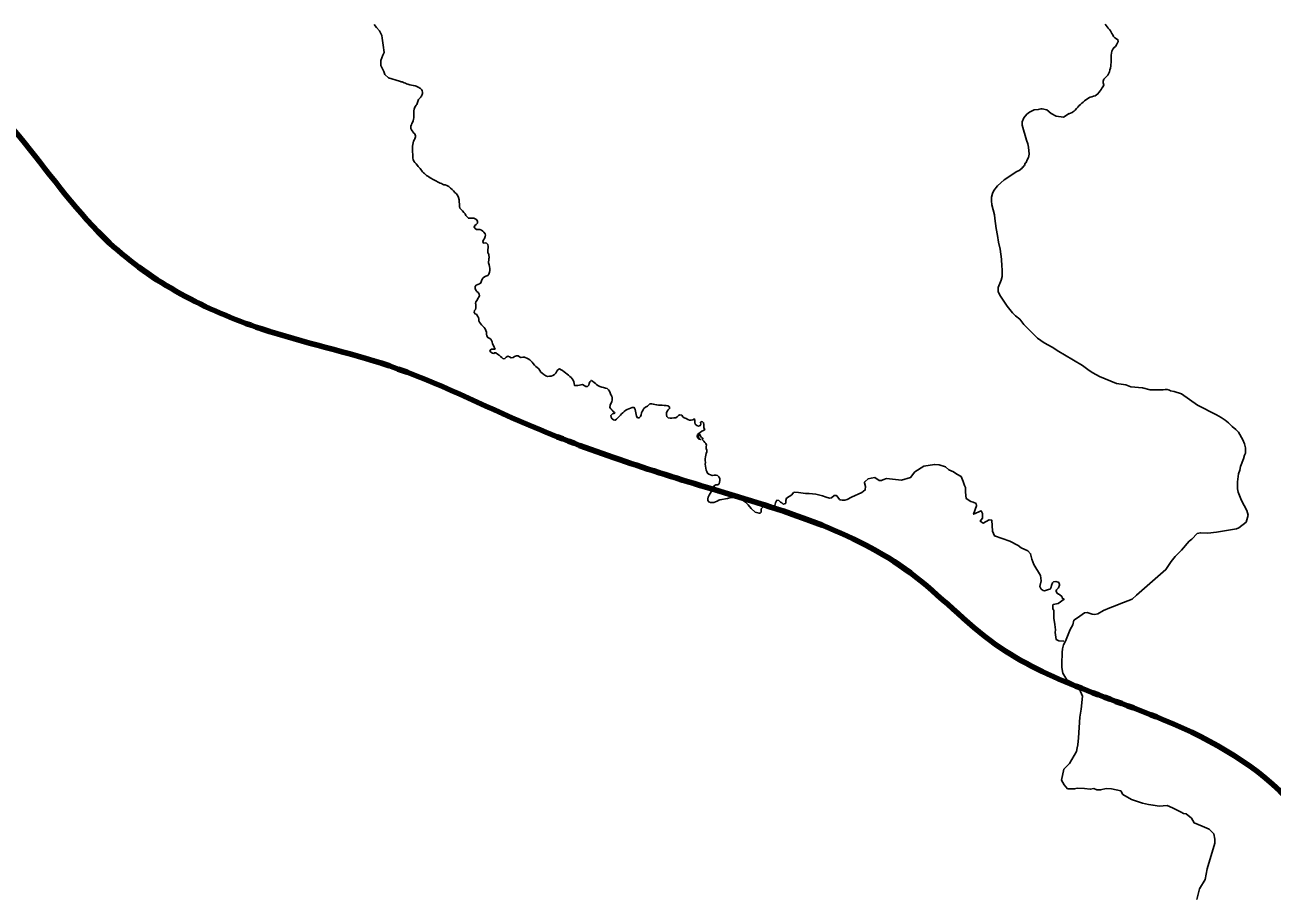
# Model space of a CAD drawing. Extents: x -1643653 to 4543381, y 1624270 to 13878484.
# Drawn here: x 645322 to 653137, y 8976924 to 8982378 of the extents above; entities that cross this region are included whole.
import ezdxf

# ---------------------------------------------------------------- set-up
doc = ezdxf.new("R2010")
doc.units = 0
doc.header["$LTSCALE"] = 200
for name, color, linetype, lineweight in [('1', 7, 'Continuous', 13), ('24', 7, 'Continuous', 25), ('26', 7, 'Continuous', 106), ('27', 7, 'Continuous', 53), ('28', 7, 'Continuous', 53)]:
    doc.layers.add(name, color=color, linetype=linetype, lineweight=lineweight)

msp = doc.modelspace()

# ---------------------------------------------------------------- linework, layer by layer
at = {"layer": '1', "lineweight": 25}
msp.add_spline([(814781, 9009175.5), (814787.2, 9009173.4), (814796.9, 9009173.4), (814799.4, 9009172.4), (814805.1, 9009174.5), (814805.6, 9009176.5), (814811.7, 9009179.5), (814811.7, 9009179.5), (814801.5, 9009181), (814790.7, 9009181.5), (814784.1, 9009183.1), (814777.4, 9009185.1), (814778.4, 9009175.5)], degree=3, dxfattribs=at)
at = {"layer": '24'}
for p, q in [((648231.3, 8980917.5), (648228.7, 8980914.7)), ((648988.6, 8979995.5), (648988.8, 8979995.1))]:
    msp.add_line(p, q, dxfattribs=at)
for points in [[(647511, 8982379.6), (647526.4, 8982362.7), (647543.9, 8982340.3), (647559.7, 8982311.4), (647560.3, 8982294.9), (647566.5, 8982250.4)], [(651863.5, 8981821.1), (651884, 8981829.5), (651894.1, 8981836.9), (651894.2, 8981835.8), (651902.7, 8981844.6), (651911.3, 8981853.1), (651920.6, 8981862.3), (651929.3, 8981872.3), (651937.2, 8981879.3), (651945.8, 8981887), (651952.7, 8981894.6), (651961.3, 8981902), (651970.6, 8981908.8), (651979.9, 8981915.5), (651989, 8981920.6), (651998.2, 8981924.7), (652008.4, 8981927.5), (652018.2, 8981931.3), (652028.3, 8981933.7), (652037.4, 8981939.1), (652045.8, 8981945.9), (652052.6, 8981954.9), (652059.5, 8981963.8), (652065.7, 8981973), (652070.8, 8981982.6), (652079.2, 8981991.3), (652082.5, 8982002.6), (652079.1, 8982015.2), (652079.7, 8982025.9), (652084, 8982037.6), (652090.5, 8982046), (652100.4, 8982054.4), (652107.7, 8982062.6), (652113, 8982072.4), (652118, 8982083.3), (652121.5, 8982096.1), (652124.8, 8982107.8), (652126.5, 8982120.6), (652127.9, 8982130.9), (652129.1, 8982141.4), (652129.5, 8982153.7), (652129.9, 8982164.4), (652129.5, 8982177.3), (652129.2, 8982188.8), (652130, 8982201.2), (652134, 8982214.2), (652139.6, 8982225.7), (652147.6, 8982236.6), (652156.3, 8982243.5), (652163, 8982252.8), (652167.9, 8982265.5), (652173.8, 8982274.4), (652171.3, 8982284.5), (652162.2, 8982291.1), (652152.6, 8982297.8), (652144.4, 8982305.2), (652139.1, 8982314.8), (652133.5, 8982323.4), (652128.5, 8982332.7), (652123.8, 8982341.6), (652117.7, 8982350), (652110.4, 8982358.6), (652104, 8982366.9), (652097.6, 8982374.8), (652090.6, 8982383)], [(647566.5, 8982250.4), (647572.8, 8982205.8), (647564.3, 8982188.3), (647553, 8982155.5), (647552.7, 8982123.9), (647570.4, 8982087), (647578.3, 8982067.5), (647601.2, 8982045.6), (647670, 8982024.7)], [(651611.5, 8981611.7), (651606.3, 8981632.3), (651598.1, 8981656.4), (651571.2, 8981748.7), (651571.4, 8981771.4), (651581.6, 8981795.3), (651600.5, 8981817.8), (651616.2, 8981831.9), (651647.4, 8981844.8), (651671.6, 8981847.5), (651687.6, 8981851.5), (651696.2, 8981851.4), (651726.2, 8981845.1), (651752.7, 8981822.5), (651784.1, 8981806.8), (651831.2, 8981799), (651865.5, 8981822.4)], [(651529, 8980555.1), (651510.7, 8980573.5), (651478, 8980615.6), (651430.9, 8980684.6), (651421.7, 8980706.9), (651421.7, 8980731.9), (651439.4, 8980778.3), (651445.7, 8980801.8), (651446.8, 8980844.6), (651443.7, 8980866.8), (651441.5, 8980908.8), (651433, 8980973), (651423.4, 8981015.8), (651416.9, 8981058.6), (651407.4, 8981101.5), (651399.9, 8981165.7), (651398.5, 8981187.9), (651380.7, 8981251.3), (651378.6, 8981274.8), (651379.7, 8981298.4), (651385.7, 8981321), (651393.6, 8981341.1), (651417.5, 8981369.4), (651459.2, 8981406.4), (651537.3, 8981459.4), (651553.1, 8981466.4), (651572.2, 8981480.8), (651574.4, 8981486.1), (651579.2, 8981488.2), (651580.1, 8981493), (651585.1, 8981497.2), (651590.2, 8981510.5), (651595.8, 8981515.3), (651602.3, 8981532.8), (651611.5, 8981546.8), (651614.9, 8981568.9), (651611.5, 8981611.7)], [(647947.2, 8981375.2), (647950.3, 8981375.2), (647954.8, 8981375.3), (647966.8, 8981371.2), (647977.9, 8981365.1), (647988.8, 8981355.5), (647999.4, 8981346.2), (648008.8, 8981337.5), (648017.3, 8981327.6), (648026.2, 8981318.7), (648034.3, 8981306.3), (648039, 8981295.5), (648042.7, 8981281.9), (648042.8, 8981268.5), (648044.6, 8981255), (648045.1, 8981242.4), (648044.8, 8981239.5), (648047.8, 8981229.7), (648055, 8981220.2), (648063.9, 8981212.1), (648073.2, 8981201.7), (648080.2, 8981192.9), (648086.2, 8981184.3), (648094, 8981174.8), (648101.8, 8981166.7), (648112.6, 8981166.4), (648123.6, 8981166.5), (648134.6, 8981166.3), (648144.3, 8981162.4), (648153.3, 8981155.8), (648158.5, 8981145.2), (648157.9, 8981134.4), (648150.4, 8981127.1), (648142, 8981119.9), (648136.7, 8981110.4), (648144.6, 8981102.9), (648152.8, 8981096.2), (648163.3, 8981096), (648173.2, 8981095.2), (648184, 8981091.5), (648192.3, 8981086.2), (648199, 8981080), (648206.8, 8981068.6), (648207.9, 8981059.6), (648206.7, 8981051.7), (648201.5, 8981039.7), (648196.2, 8981030.7), (648192.3, 8981020.9), (648195.8, 8981011.1), (648206.7, 8981011.4), (648214.8, 8981009.9), (648222.3, 8981001), (648224.9, 8980990.2), (648225.5, 8980981.2), (648223, 8980969.6), (648222.8, 8980961.1), (648224, 8980949.3), (648229, 8980941.1), (648229.9, 8980933.5), (648230.6, 8980921.8), (648231.3, 8980917.5)], [(648228.7, 8980914.7), (648228.7, 8980903.2), (648226.8, 8980893.5), (648226.4, 8980886.2), (648230.5, 8980874.3), (648233.7, 8980863.2), (648235.1, 8980851.5), (648234.6, 8980839.1), (648232.9, 8980827.9), (648230.2, 8980816.5), (648222.2, 8980807.5), (648211.2, 8980803.2), (648202, 8980799.4), (648193, 8980792.2), (648186.7, 8980783.5), (648184.1, 8980773.5), (648179.5, 8980761.1), (648171.3, 8980755.1), (648159.8, 8980750.6), (648150.4, 8980746.1), (648143.3, 8980738.2), (648142.8, 8980726), (648148.2, 8980716.3), (648154.9, 8980708.1), (648161.8, 8980700.3), (648168.2, 8980691.2), (648171, 8980681.2), (648167.1, 8980671.3), (648161.1, 8980662.5), (648155.4, 8980652.9), (648147.8, 8980643.1), (648146.8, 8980632.7), (648147, 8980626.8), (648147.8, 8980616), (648148, 8980605.8), (648145.8, 8980595.3), (648139.7, 8980587.2), (648137.3, 8980576), (648142.8, 8980566.8), (648153.1, 8980563.1), (648158.3, 8980553.5), (648164.3, 8980545.1), (648167.2, 8980534.7), (648167.4, 8980524.1), (648170.7, 8980514.6), (648177.3, 8980506.5), (648184.2, 8980498.3), (648192, 8980490.2), (648199.8, 8980481.6), (648206.8, 8980472.6), (648210.7, 8980462.7), (648213.8, 8980452.8), (648215.6, 8980440.3), (648216.8, 8980428.4), (648222.1, 8980418.5), (648231.8, 8980414.6), (648241, 8980408.7), (648247, 8980400.7), (648251.1, 8980390.9), (648252.6, 8980379.1), (648257.6, 8980368.6), (648263.7, 8980357.8), (648268, 8980346.1), (648266.8, 8980345.5), (648256.4, 8980345.3)], [(652928.8, 8979226.7), (652975.3, 8979262.2), (652986.4, 8979305.8), (652979.2, 8979333.8), (652944.9, 8979398.1), (652925.6, 8979448.6), (652919.7, 8979471.3), (652920.5, 8979513.3), (652927, 8979563.8), (652934.5, 8979588.2), (652939.8, 8979610.9), (652958, 8979658.8), (652964.6, 8979682.2), (652969.8, 8979693.8), (652970.9, 8979706), (652970, 8979727.6), (652964.4, 8979752.9), (652953.4, 8979777.2), (652927.8, 8979824.5), (652910.2, 8979842.6), (652886.5, 8979861.1), (652865, 8979883.5), (652843.2, 8979901.2), (652818.9, 8979917.7), (652788.3, 8979933.3), (652669.1, 8979994.2), (652570.7, 8980065.4), (652522.9, 8980079.6), (652500.8, 8980084.8), (652494.1, 8980089.3), (652479.5, 8980092), (652467.7, 8980092.8), (652454.7, 8980091.5), (652372.5, 8980089.9), (652326.2, 8980102.5), (652253.2, 8980110.7), (652221.7, 8980122.5), (652162.8, 8980130.3), (652127.5, 8980146.1), (652056, 8980174.2), (652014.6, 8980197.5), (651991.5, 8980211), (651949.3, 8980242.6), (651836.8, 8980311.1), (651800.2, 8980330.1), (651758.3, 8980358.2), (651709.6, 8980384.8), (651667.6, 8980413.8), (651620.8, 8980460.4), (651581.5, 8980499.7), (651556.2, 8980533.3), (651529, 8980555.1)], [(648256.4, 8980345.3), (648244.3, 8980344.8), (648236.2, 8980335.9), (648241.8, 8980327.4), (648252.7, 8980320.5), (648262.5, 8980318.3), (648262.6, 8980321.9), (648273.4, 8980322), (648283.9, 8980314.9), (648293.2, 8980307.3), (648303.1, 8980299.7), (648311.1, 8980293.5), (648318.9, 8980285.9), (648330.5, 8980286.6), (648338.8, 8980295.1), (648348.1, 8980302.3), (648358.7, 8980297.3), (648369.8, 8980292.2), (648381.5, 8980293.6), (648390.7, 8980300.8), (648401.9, 8980304.8), (648412.9, 8980303.4), (648420.8, 8980297.2), (648430.5, 8980293), (648442.8, 8980296.2), (648453.6, 8980294.9), (648471.7, 8980287.4), (648475, 8980285.7), (648485.6, 8980278.9), (648495.2, 8980271.4), (648501.7, 8980263.7), (648507.8, 8980255.8), (648515.3, 8980245.8), (648524.6, 8980236.2), (648532.5, 8980230), (648542.2, 8980222.1), (648548.1, 8980211.2), (648555.4, 8980202), (648563.8, 8980194.3), (648573.3, 8980187.2)], [(648573.3, 8980187.2), (648586.3, 8980178.1), (648596.9, 8980175.3), (648608.8, 8980175.5), (648620.6, 8980176.5), (648630.5, 8980181.1), (648640.1, 8980187.3), (648648.3, 8980195.6), (648654.7, 8980206.9), (648662.1, 8980216.8), (648672.6, 8980222.4), (648682.3, 8980217.2), (648691.5, 8980211.1), (648701, 8980203.8), (648710.1, 8980197.5), (648719.6, 8980189.3), (648728.7, 8980182), (648736.5, 8980174.5), (648745.6, 8980167.4), (648752.4, 8980159.7), (648758.7, 8980151.3), (648761.8, 8980141.1), (648763, 8980129.7), (648765.3, 8980118.6), (648776.2, 8980117.8), (648787, 8980119), (648797.1, 8980120.2), (648807.2, 8980122.5), (648817, 8980124.5), (648827.3, 8980118), (648836.5, 8980112.3), (648847.9, 8980112.2), (648855.6, 8980120.8), (648859, 8980131.3), (648863.1, 8980141.5), (648870.1, 8980149.5), (648879.9, 8980145.9), (648888.9, 8980137.8), (648896.9, 8980130.5), (648905, 8980124), (648913.2, 8980118), (648924, 8980111.8), (648936.4, 8980108.2), (648948.7, 8980105.2), (648960.5, 8980101.8), (648971, 8980098.5), (648979.9, 8980091.4), (648985.1, 8980082.4), (648989, 8980071.4), (648994.6, 8980060.3), (649000.6, 8980051.8), (649003, 8980040.7), (649002.6, 8980028.3), (648999.2, 8980015.8), (648994, 8980004.6), (648988.6, 8979995.5)], [(648988.8, 8979995.1), (648988.6, 8979995.5), (648987.6, 8979979.4), (648993.3, 8979971), (649001.8, 8979962.5), (649009.2, 8979954.6), (649016.8, 8979948.1), (649018.5, 8979944.8), (649013.2, 8979941.7), (649003.3, 8979939.8), (649001.2, 8979938.5), (648992.8, 8979929.4), (648995, 8979919.6), (648999.6, 8979910.5), (649001.8, 8979908.6)], [(649001.8, 8979908.6), (649009.5, 8979902.8), (649020.2, 8979900.3), (649030.1, 8979906.9), (649037.3, 8979915), (649045.3, 8979923.1), (649053.7, 8979932.5), (649061.1, 8979939.4), (649069.1, 8979946.7), (649077.8, 8979956), (649086.8, 8979963.2), (649096.2, 8979967.7), (649107, 8979972), (649117.9, 8979976.9), (649128.5, 8979980.9), (649140.6, 8979979.8), (649145.3, 8979968.4), (649147.4, 8979957.5), (649149.9, 8979946.7), (649151.8, 8979936.2), (649154.8, 8979924.8), (649161.3, 8979915.1), (649171.6, 8979915.3), (649179.9, 8979923.5), (649183.2, 8979934.5), (649186.2, 8979945.8), (649190.2, 8979956), (649195.8, 8979965.1), (649200.9, 8979974.2)], [(649200.9, 8979974.2), (649211.5, 8979981.8), (649223.2, 8979987.8), (649230.8, 8979994.4), (649238.7, 8980002.5), (649248.8, 8980003.2), (649260.6, 8980000.8), (649270.4, 8979998.9), (649281.3, 8979996.8), (649292.7, 8979995), (649303.9, 8979994.2), (649315.8, 8979993.9), (649327.9, 8979993), (649340.6, 8979992), (649351.1, 8979989.9), (649361.7, 8979983.4), (649362.4, 8979973.4), (649353.1, 8979966.4), (649346.3, 8979956.7), (649343.2, 8979945.9), (649342.2, 8979933.9), (649343.9, 8979922.8), (649353.2, 8979916.3), (649366.4, 8979914), (649376.4, 8979913.9), (649389.2, 8979914.6), (649400.6, 8979914.4), (649409.8, 8979920.8), (649417.2, 8979929.7), (649427, 8979933.4), (649438.1, 8979932), (649444.2, 8979922.6), (649454, 8979916.3), (649465.2, 8979910.6), (649476.1, 8979905.1), (649486.7, 8979900.2), (649496.8, 8979900.3), (649506.7, 8979903.7), (649517.5, 8979908.3), (649521, 8979898.7), (649519.7, 8979886.5), (649523.2, 8979876), (649531.8, 8979867.9), (649542.6, 8979863.1), (649554.1, 8979866.5), (649558.3, 8979876.2), (649556.2, 8979887.8), (649565.8, 8979892.2), (649575.1, 8979885), (649577.4, 8979873.8), (649575.5, 8979863.1), (649577, 8979852.4), (649582.9, 8979842.8), (649573.5, 8979835.2), (649563.8, 8979830.9), (649554, 8979824.3), (649545, 8979817.8), (649536.6, 8979810.5), (649534.2, 8979799.8), (649537.1, 8979789.2), (649546.2, 8979780.8), (649556.6, 8979779.3), (649548.4, 8979785.6), (649540.3, 8979793), (649543.2, 8979803.3), (649552.8, 8979810.3), (649555.9, 8979800.5), (649561.8, 8979792.3), (649570.6, 8979786.8), (649568.1, 8979776.8), (649576, 8979769.7), (649582.1, 8979761.4), (649589.8, 8979754.4), (649592.8, 8979744.6), (649590.7, 8979734.8), (649591, 8979723.2), (649595.1, 8979713.3), (649594.7, 8979701.8), (649590.6, 8979691.8), (649589.2, 8979681.8), (649587.1, 8979671.9), (649585.3, 8979659), (649585.9, 8979648.3), (649587.3, 8979635.2), (649585.7, 8979624.4), (649586.2, 8979611.5), (649588.9, 8979599.6), (649592, 8979587.6), (649594.4, 8979578.1), (649598.9, 8979568.4), (649608, 8979562.8), (649617.9, 8979558.2), (649629.6, 8979554.5), (649630.9, 8979554.8), (649640.9, 8979555.6), (649652.2, 8979556.5), (649661.9, 8979553.5), (649670.1, 8979545.2), (649677.1, 8979535.4), (649677.7, 8979523), (649677.6, 8979522.6)], [(650376.3, 8979413.4), (650393.2, 8979428.4), (650407.3, 8979427.7), (650410.7, 8979425.7), (650426.9, 8979403.9), (650430.8, 8979400.6), (650442.6, 8979399), (650460.4, 8979399.1), (650474.7, 8979403.5), (650502.8, 8979418.9), (650567, 8979447.9), (650587.9, 8979463.8), (650588.8, 8979484.8), (650584, 8979507.4), (650584.2, 8979511.4), (650586.6, 8979517.3), (650605.6, 8979533.1), (650625.3, 8979538), (650647.9, 8979540.9), (650674.6, 8979522.7), (650688.9, 8979522.5), (650698.9, 8979527.6), (650721.5, 8979534.2), (650814.7, 8979525.4), (650871.7, 8979541.1), (650899.2, 8979576.5), (650954.1, 8979611.8), (651020.9, 8979623.6), (651050.4, 8979621.7)], [(651216, 8979477.9), (651209.6, 8979492.1), (651201.6, 8979515.6), (651189.8, 8979547), (651161.6, 8979561.9), (651141.1, 8979576.4), (651111.2, 8979590.2), (651091.6, 8979607.9), (651050.4, 8979621.7)], [(649677.6, 8979522.6), (649675.5, 8979512.4), (649673, 8979502.2), (649664.1, 8979495.6), (649651.3, 8979494.8), (649641.6, 8979489.4), (649636.6, 8979478.5), (649632.5, 8979469), (649627.9, 8979459.7), (649622.9, 8979451), (649616.1, 8979441), (649609.6, 8979430.4), (649604, 8979418.8), (649601.7, 8979408), (649600.7, 8979397), (649607.8, 8979388.2), (649618, 8979384.8), (649628.1, 8979384.2), (649638.9, 8979385.7), (649649.2, 8979388.6), (649661.1, 8979394.1)], [(651832, 8978515.5), (651800.5, 8978517.4), (651784.8, 8978525.3), (651778.9, 8978570.5), (651780.9, 8978586.2), (651775, 8978619.6), (651769.1, 8978660.5), (651769.2, 8978709.4), (651768.2, 8978712.6), (651762.9, 8978719.3), (651763.1, 8978743.2), (651766.1, 8978745), (651796, 8978751.6), (651833.7, 8978778.6), (651822, 8978785.9), (651822.6, 8978792.5), (651821.7, 8978794.5), (651805.3, 8978808), (651797.9, 8978810.3), (651790.5, 8978815.9), (651784.3, 8978827.6), (651784.3, 8978831), (651787.3, 8978838.4), (651798.2, 8978849.5), (651805.2, 8978867), (651805, 8978871), (651800.1, 8978883.1), (651797.1, 8978885.4), (651782.4, 8978889.8), (651768.6, 8978887.9), (651760.8, 8978880.6), (651754.9, 8978864.1), (651753.3, 8978854.7), (651745.8, 8978842.4), (651737.3, 8978838.7), (651711.2, 8978831.5), (651702.6, 8978833.8), (651689.6, 8978842.1), (651682.2, 8978859.1), (651690.1, 8978893.2), (651686.8, 8978927.4), (651643.5, 8978996), (651632.7, 8979030.2), (651623.8, 8979063.6), (651606.1, 8979081.3), (651564.9, 8979101), (651547.2, 8979114.7), (651494.2, 8979142.2), (651398, 8979175.6), (651386.2, 8979205.1), (651382.2, 8979273.9), (651364.6, 8979275.8), (651327.2, 8979254.2), (651307.6, 8979268), (651321.9, 8979287.3), (651323.3, 8979315.1), (651313.5, 8979332.8), (651266.4, 8979311.2), (651284.1, 8979364.3), (651282.1, 8979378), (651264.4, 8979387.8), (651248.7, 8979391.8), (651221.2, 8979409.5), (651215.3, 8979448.7), (651216, 8979477.9)], [(649661.1, 8979394.1), (649671.4, 8979398.6), (649676.2, 8979401.4)], [(649676.2, 8979401.4), (649724.1, 8979409.5), (649746.4, 8979415.9), (649766.9, 8979415.9), (649784.3, 8979412.5), (649812.6, 8979402.6), (649836.7, 8979386.9), (649854.6, 8979369.9), (649873.6, 8979348), (649899, 8979324.8), (649922.9, 8979317.6), (649929.5, 8979318), (649936.1, 8979325.1), (649936.7, 8979327.6), (649935.1, 8979338.5), (649936.1, 8979344.8), (649946.9, 8979354.8), (649964.3, 8979358.9), (649972.7, 8979359.3), (649975.3, 8979358.3), (649980.1, 8979353.3), (649989.6, 8979353.1), (650011.3, 8979359.9), (650021.6, 8979366.4), (650025.3, 8979383.4), (650034.3, 8979398.4), (650046.7, 8979397.1), (650057.5, 8979386.8), (650065.9, 8979383.2), (650074.1, 8979373.9), (650088.7, 8979379.2), (650090.1, 8979381.3), (650091.4, 8979396.4), (650095.1, 8979410.9), (650128.9, 8979432.8), (650138.5, 8979446.7), (650146.3, 8979449), (650170.2, 8979448), (650214.3, 8979441.8), (650236.5, 8979441.6), (650277.7, 8979437.4), (650320.5, 8979425.8), (650342.7, 8979417.2), (650364.8, 8979412.9), (650376.3, 8979413.4)], [(651888.2, 8978618.1), (651895.6, 8978646.6), (651917.7, 8978660.9), (651962, 8978693.5), (651977.6, 8978696.1), (652010.1, 8978684.3), (652027, 8978683), (652045.2, 8978687), (652080.5, 8978707.4), (652120.7, 8978724.7), (652153.8, 8978736.6), (652178.9, 8978748.3), (652259.8, 8978779.4), (652287.2, 8978804.1), (652471.9, 8978964.2), (652505.7, 8979014.9), (652530.4, 8979046.2), (652569.5, 8979086.5), (652618.3, 8979143.4), (652635, 8979155.7), (652667.2, 8979190), (652687.7, 8979195.3), (652734.7, 8979193.2), (652789.3, 8979198.5), (652915.2, 8979219), (652928.8, 8979226.7)], [(652771.6, 8977307.6), (652743.6, 8977336.7), (652700, 8977355.6), (652648.8, 8977376.5), (652631.7, 8977406.9), (652599.1, 8977434.4), (652582.3, 8977435.4), (652567.8, 8977444.9), (652514, 8977471.5), (652479.8, 8977484.8), (652430.5, 8977481), (652391.1, 8977486.8), (652363.3, 8977492), (652326.1, 8977499.9), (652255.9, 8977522.7), (652202.8, 8977555), (652189.5, 8977577.8), (652130.7, 8977591.1), (652098.4, 8977593), (652062.3, 8977583.5), (652039.6, 8977583.5), (652020.6, 8977593), (651997.8, 8977587.3), (651961.8, 8977593), (651916.2, 8977594.9), (651899.2, 8977589.2), (651855.5, 8977591.1), (651834.4, 8977616.2), (651817.7, 8977643.9), (651832.7, 8977712.6), (651866.9, 8977748.7), (651911.5, 8977823.3), (651916.2, 8977847.4), (651920, 8977866.4), (651923.8, 8977910.1), (651933.3, 8978039.2), (651940.9, 8978090.4), (651948.5, 8978170.2), (651923.8, 8978229), (651901.1, 8978248), (651851.2, 8978272.3), (651826.5, 8978315.8), (651820.6, 8978351), (651819.5, 8978396.3), (651821.5, 8978421.6), (651821.6, 8978445.1), (651824.7, 8978467.8), (651830.6, 8978493), (651842.2, 8978516.6), (651872.3, 8978589.2), (651888.2, 8978618.1)], [(652778.6, 8977249), (652777.9, 8977274.4), (652771.6, 8977307.6)], [(652664.9, 8976895.8), (652682.2, 8976964.3), (652718.6, 8977021.2), (652730, 8977089.5), (652778.6, 8977249)]]:
    msp.add_lwpolyline(points, dxfattribs=at)
msp.add_spline([(647670, 8982024.7), (647690.8, 8982018.7), (647722.2, 8982006.6), (647767.4, 8981995.6), (647796.7, 8981982.3), (647812.1, 8981965.5), (647812.7, 8981948.6), (647803.8, 8981927.3), (647789.3, 8981909.6), (647780.7, 8981885.3), (647773.6, 8981875.3), (647761.1, 8981849.6), (647759.6, 8981806.7), (647750.7, 8981766.8), (647740.4, 8981737.2), (647755.2, 8981706.2), (647769.9, 8981682.5), (647762.5, 8981658.8), (647750.7, 8981617.5), (647752.2, 8981567.2), (647755.2, 8981534.7), (647781.8, 8981497.7), (647826.1, 8981446), (647885.2, 8981407.5), (647947.2, 8981375.2)], degree=3, dxfattribs=at)
at = {"layer": '26'}
msp.add_spline([(593042.9, 8976356.4), (593459.4, 8976419.7), (594161.8, 8976760.1), (594545.8, 8977114.6), (594814.3, 8977291.5), (596052.8, 8977846), (596780.5, 8978160.9), (597647.4, 8978322.7), (598691.5, 8978280.2), (599825, 8978301), (600207.2, 8978324.8), (600219.9, 8978324.8), (601225.9, 8978295.2), (602040.5, 8978228.3), (602729, 8978352.6), (603275.7, 8978615.7), (603826.1, 8978691.5), (605382.2, 8979104.7), (606925.6, 8979530.7), (607614.7, 8979782.2), (608494.2, 8979905.8), (609628.7, 8980104.6), (610966.5, 8980200.8), (612239.3, 8980081.1), (613131.4, 8980179.2), (614149.6, 8980073.3), (614581.8, 8979931.6), (616361, 8979275.7), (617566.6, 8978533.2), (618237.8, 8977881.9), (618833.2, 8977319.9), (619759.6, 8976743.8), (620623, 8976295.2), (621512.5, 8975960.9), (621945, 8975870.1), (622544.2, 8975982.1), (622735.8, 8976070.3), (623374, 8976322), (623974.5, 8976675.6), (624627.1, 8977219.8), (625050.7, 8977803), (625410.5, 8978361.1), (625972.2, 8978587.6), (626239.9, 8978637.4), (628239.2, 8978616.5), (629272.1, 8978853.8), (630051.8, 8979346.6), (630703.5, 8979738.1), (631164.1, 8980105), (631534.8, 8980357.8), (632185.7, 8980596.8), (632989, 8980758.8), (633690, 8980870.4), (634328.2, 8981109.3), (634980.1, 8981526.3), (636460.7, 8982117.9), (637495.4, 8982660.5), (638159.4, 8982975.7), (638593.8, 8983228.2), (639449.6, 8983669.8), (641371.6, 8983483.9), (642032.9, 8983315.8), (642528.8, 8983186.6), (643277.3, 8982687.6), (644168, 8982544), (644675.9, 8982274.9), (645321.7, 8981636.4), (645853, 8981011.1), (646805.1, 8980473.1), (647606.1, 8980240.8), (648482.7, 8979868.5), (649626.6, 8979469.5), (650871.6, 8978943), (651404, 8978495.7), (652521.8, 8977995.2), (653308.2, 8977445.1), (653712.6, 8976883.9), (654308.9, 8976487.2), (655070.4, 8976039), (655983.7, 8975399.4)], degree=3, dxfattribs=at)
at = {"layer": '27'}
msp.add_spline([(655983.7, 8975399.4), (655070.4, 8976039), (654308.9, 8976487.2), (653712.6, 8976883.9), (653308.2, 8977445.1), (652521.8, 8977995.2), (651404, 8978495.7), (650871.6, 8978943), (649626.6, 8979469.5), (648482.7, 8979868.5), (647606.1, 8980240.8), (646805.1, 8980473.1), (645853, 8981011.1), (645321.7, 8981636.4), (644675.9, 8982274.9), (644540.6, 8982372.7)], degree=3, dxfattribs=at)
msp.add_spline([(655983.7, 8975399.4), (655070.4, 8976039), (654308.9, 8976487.2), (653712.6, 8976883.9), (653308.2, 8977445.1), (652521.8, 8977995.2), (651404, 8978495.7), (650871.6, 8978943), (649626.6, 8979469.5), (648482.7, 8979868.5), (647606.1, 8980240.8), (646805.1, 8980473.1), (645853, 8981011.1), (645321.7, 8981636.4), (644675.9, 8982274.9), (644540.6, 8982372.7)], degree=3, dxfattribs=at)
at = {"layer": '28'}
msp.add_spline([(655983.7, 8975399.4), (655070.4, 8976039), (654308.9, 8976487.2), (653712.6, 8976883.9), (653308.2, 8977445.1), (652521.8, 8977995.2), (651404, 8978495.7), (650871.6, 8978943), (649626.6, 8979469.5), (648482.7, 8979868.5), (647606.1, 8980240.8), (646805.1, 8980473.1), (645853, 8981011.1), (645321.7, 8981636.4), (644675.9, 8982274.9), (644540.6, 8982372.7)], degree=3, dxfattribs=at)
msp.add_spline([(655983.7, 8975399.4), (655070.4, 8976039), (654308.9, 8976487.2), (653712.6, 8976883.9), (653308.2, 8977445.1), (652521.8, 8977995.2), (651404, 8978495.7), (650871.6, 8978943), (649626.6, 8979469.5), (648482.7, 8979868.5), (647606.1, 8980240.8), (646805.1, 8980473.1), (645853, 8981011.1), (645321.7, 8981636.4), (644675.9, 8982274.9), (644540.6, 8982372.7)], degree=3, dxfattribs=at)

doc.saveas('drawing.dxf')
